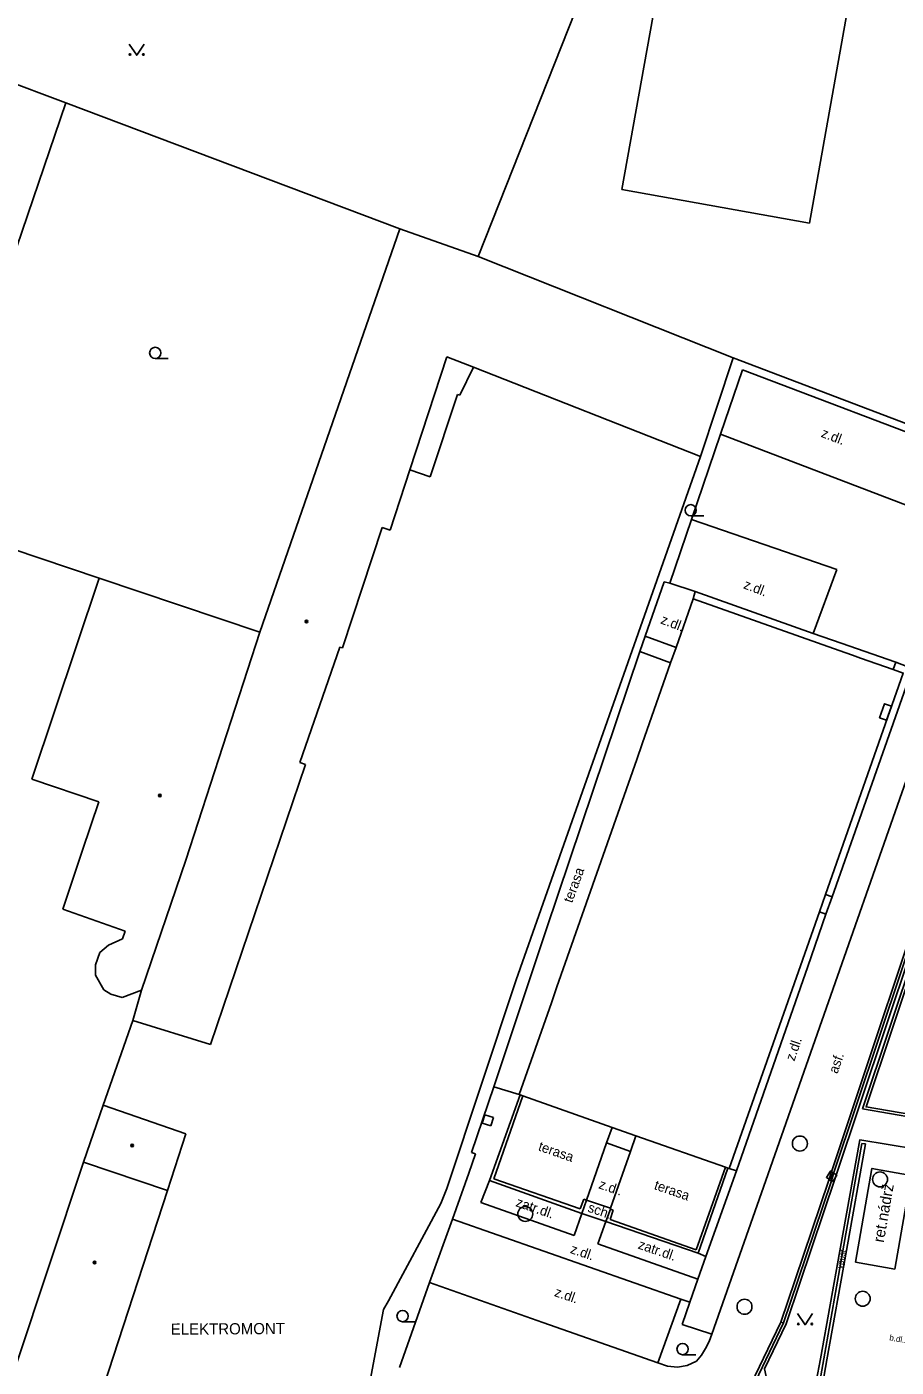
# Model space of a CAD drawing. Extents: x -596229 to -595156, y -1161237 to -1159376.
# Drawn here: x -596009.7 to -595951.6, y -1160282.9 to -1160193.2 of the extents above; entities that cross this region are included whole.
import ezdxf

# ---------------------------------------------------------------- set-up
doc = ezdxf.new("R2010")
doc.units = 0
for name, color, linetype in [('kanalizace - povrch.  znaky - skut. velikost', 7, 'Continuous'), ('Level 24', 7, 'Continuous'), ('Level 27', 7, 'Continuous'), ('Level 36', 7, 'Continuous'), ('Level 39', 7, 'Continuous'), ('neurcene site - povrch.  znaky - skut. stav', 7, 'Continuous'), ('TM - budovy zdene_ betonove - VP', 7, 'Continuous'), ('TM - chodniky - VP', 7, 'Continuous'), ('TM - komunikace - VP', 7, 'Continuous'), ('TM - letecke snimky - pomocna linie', 7, 'Continuous'), ('TM - plot drateny_ kovovy - VP', 7, 'Continuous'), ('TM - plot zdeny_ ohradni zed - VP', 7, 'Continuous'), ('TM - podezdivka plotu - VP', 7, 'Continuous'), ('TM - pomocna konstrukcni linie', 7, 'Continuous'), ('TM - popis objektu', 7, 'Continuous'), ('TM - popis povrchu', 7, 'Continuous'), ('TM - poznamka', 7, 'Continuous'), ('TM - rozhrani mezi zpev. plochami mezi sebou - VP', 7, 'Continuous'), ('TM - rozhrani ploch obecne - NP', 7, 'Continuous'), ('TM - rozhrani ploch obecne - VP', 7, 'Continuous'), ('TM - vstup do budovy - nerozlisene', 7, 'Continuous'), ('TM - vstup do budovy - zdene_ betonove', 7, 'Continuous'), ('TM - zed operna - VP', 7, 'Continuous')]:
    doc.layers.add(name, color=color, linetype=linetype)

msp = doc.modelspace()

# ---------------------------------------------------------------- linework, layer by layer
at = {"layer": 'kanalizace - povrch.  znaky - skut. velikost'}
for points in [[(-595955.92, -1160269.9), (-595948.32, -1160247.1)], [(-595948.15, -1160247.17), (-595955.76, -1160269.94)], [(-595958.55, -1160294.49), (-595956.42, -1160282.34), (-595955.15, -1160275.1), (-595953.87, -1160267.93), (-595953.64, -1160267.96)], [(-595958.33, -1160294.55), (-595956.21, -1160282.39), (-595954.91, -1160275.09), (-595953.64, -1160267.96)], [(-595956.08, -1160270.37), (-595955.92, -1160269.9)], [(-595955.92, -1160269.9), (-595955.76, -1160269.94)], [(-595955.76, -1160269.94), (-595955.9, -1160270.43)], [(-595958.34, -1160277.05), (-595956.08, -1160270.37)], [(-595955.9, -1160270.43), (-595958.15, -1160277.1)], [(-595956.08, -1160270.37), (-595955.9, -1160270.43)], [(-595959.3, -1160279.88), (-595958.34, -1160277.05)], [(-595958.15, -1160277.1), (-595959.11, -1160279.93)], [(-595959.3, -1160279.88), (-595961.87, -1160285.26)], [(-595961.69, -1160285.33), (-595959.11, -1160279.93)]]:
    msp.add_lwpolyline(points, dxfattribs=at)
at = {"layer": 'Level 24'}
msp.add_lwpolyline([(-595952.22, -1160239.622), (-595951.884, -1160238.68), (-595952.355, -1160238.512), (-595952.691, -1160239.454)], close=True, dxfattribs=at)
at = {"layer": 'Level 27'}
msp.add_line((-595956.035, -1160270.33), (-595955.765, -1160269.91), dxfattribs=at)
msp.add_lwpolyline([(-595955.825, -1160270.465), (-595955.555, -1160270.045), (-595955.975, -1160269.775), (-595956.245, -1160270.195)], close=True, dxfattribs=at)
for centre in [(-595958.02, -1160267.93), (-595952.66, -1160270.33), (-595976.38, -1160272.64), (-595953.82, -1160278.31), (-595961.72, -1160278.85)]:
    msp.add_circle(centre, 0.5, dxfattribs=at)
at = {"layer": 'Level 36'}
for p, q in [((-596001.12, -1160215.425), (-596000.245, -1160215.425)), ((-595965.32, -1160225.945), (-595964.445, -1160225.945)), ((-595984.58, -1160279.845), (-595983.705, -1160279.845)), ((-595965.86, -1160282.055), (-595964.985, -1160282.055))]:
    msp.add_line(p, q, dxfattribs=at)
for points in [[(-596002.86, -1160194.39), (-596002.36, -1160195.14), (-596001.86, -1160194.39)], [(-595958.17, -1160279.3), (-595957.67, -1160280.05), (-595957.17, -1160279.3)]]:
    msp.add_lwpolyline(points, dxfattribs=at)
for centre, radius in [((-596002.81, -1160195.09), 0.05), ((-596001.911, -1160195.09), 0.05), ((-596001.12, -1160215.05), 0.375), ((-595965.32, -1160225.57), 0.375), ((-595984.58, -1160279.47), 0.375), ((-595958.12, -1160280), 0.05), ((-595957.221, -1160280), 0.05), ((-595965.86, -1160281.68), 0.375)]:
    msp.add_circle(centre, radius, dxfattribs=at)
at = {"layer": 'Level 39'}
for centre, radius in [((-595991.01, -1160233.01), 0.09), ((-595991.01, -1160233.01), 0.0398), ((-596000.81, -1160244.65), 0.09), ((-596000.81, -1160244.65), 0.0398), ((-596002.66, -1160268.06), 0.09), ((-596002.66, -1160268.06), 0.0398), ((-596005.17, -1160275.88), 0.09), ((-596005.17, -1160275.88), 0.0398)]:
    msp.add_circle(centre, radius, dxfattribs=at)
at = {"layer": 'neurcene site - povrch.  znaky - skut. stav'}
for points in [[(-595979.08, -1160266), (-595979.26, -1160266.56)], [(-595978.5, -1160266.19), (-595979.08, -1160266)], [(-595978.68, -1160266.75), (-595978.5, -1160266.19)], [(-595979.26, -1160266.56), (-595978.68, -1160266.75)]]:
    msp.add_lwpolyline(points, dxfattribs=at)
at = {"layer": 'TM - budovy zdene_ betonove - VP'}
for points in [[(-595969.93, -1160204.12), (-595965.03, -1160176.82)], [(-595954.75, -1160191.6), (-595957.38, -1160206.37)], [(-595957.38, -1160206.37), (-595969.93, -1160204.12)], [(-595994.12, -1160233.72), (-595984.77, -1160206.74)], [(-595984.77, -1160206.74), (-595979.53, -1160208.59)], [(-595962.47, -1160215.37), (-595979.53, -1160208.59)], [(-595984.1, -1160222.88), (-595981.63, -1160215.32)], [(-595981.63, -1160215.32), (-595979.83, -1160216.01)], [(-595964.66, -1160221.97), (-595979.83, -1160216.01)], [(-595964.66, -1160221.97), (-595962.47, -1160215.37)], [(-595984.1, -1160222.88), (-595985.42, -1160226.9)], [(-595985.94, -1160226.73), (-595988.6, -1160234.78)], [(-595985.42, -1160226.9), (-595985.94, -1160226.73)], [(-596009.38, -1160243.55), (-596004.87, -1160230.11)], [(-596004.87, -1160230.11), (-595994.12, -1160233.72)], [(-595966.3, -1160234.75), (-595965.16, -1160231.5)], [(-595965.16, -1160231.5), (-595955.39, -1160234.95)], [(-595994.12, -1160233.72), (-595999.07, -1160248.97)], [(-595988.78, -1160234.72), (-595991.46, -1160242.44)], [(-595988.6, -1160234.78), (-595988.78, -1160234.72)], [(-595966.66, -1160235.78), (-595966.3, -1160234.75)], [(-595968.56, -1160241.2), (-595966.66, -1160235.78)], [(-595954.51, -1160235.26), (-595953.97, -1160235.46)], [(-595951.78, -1160236.23), (-595951.11, -1160236.46), (-595956.31, -1160251.28)], [(-595991.08, -1160242.57), (-595997.43, -1160261.31)], [(-595991.46, -1160242.44), (-595991.08, -1160242.57)], [(-595974.26, -1160257.46), (-595968.93, -1160242.25)], [(-596009.38, -1160243.55), (-596004.89, -1160245.08)], [(-596005.99, -1160248.3), (-596004.89, -1160245.08)], [(-596007.29, -1160252.26), (-596005.99, -1160248.3)], [(-595999.07, -1160248.97), (-596002.03, -1160257.67)], [(-596003.14, -1160253.73), (-596007.29, -1160252.26)], [(-595956.71, -1160252.43), (-595962.75, -1160269.6)], [(-596003.3, -1160254.23), (-596003.14, -1160253.73)], [(-596004.82, -1160255.16), (-596004.24, -1160254.67)], [(-596004.24, -1160254.67), (-596003.3, -1160254.23)], [(-596005.12, -1160255.98), (-596004.82, -1160255.16)], [(-596005.12, -1160256.67), (-596005.12, -1160255.98)], [(-596004.55, -1160257.64), (-596005.12, -1160256.67)], [(-596004.55, -1160257.64), (-596004.08, -1160257.95)], [(-596003.33, -1160258.16), (-596004.08, -1160257.95)], [(-596002.03, -1160257.67), (-596003.33, -1160258.16)], [(-596002.62, -1160259.71), (-596002.03, -1160257.67)], [(-595976.79, -1160264.66), (-595974.63, -1160258.51)], [(-595997.43, -1160261.31), (-596002.62, -1160259.71)], [(-596004.59, -1160265.36), (-596005.92, -1160269.18)], [(-596004.59, -1160265.36), (-595999.07, -1160267.28)], [(-595976.73, -1160264.68), (-595976.79, -1160264.66)], [(-595976.55, -1160264.74), (-595976.73, -1160264.68)], [(-595970.57, -1160266.85), (-595976.55, -1160264.74)], [(-596000.31, -1160271.07), (-595999.07, -1160267.28)], [(-595962.99, -1160269.51), (-595968.98, -1160267.41)], [(-596010.43, -1160282.79), (-596005.92, -1160269.18)], [(-596005.92, -1160269.18), (-596000.31, -1160271.07)], [(-595962.83, -1160269.57), (-595962.99, -1160269.51)], [(-595962.75, -1160269.6), (-595962.83, -1160269.57)], [(-596000.31, -1160271.07), (-596005.22, -1160286.18)]]:
    msp.add_lwpolyline(points, dxfattribs=at)
at = {"layer": 'TM - chodniky - VP'}
for points in [[(-595968.36, -1160233.99), (-595967.1, -1160230.36)], [(-595967.1, -1160230.36), (-595966.71, -1160230.44)], [(-595965.16, -1160231.5), (-595965.01, -1160231.01)], [(-595966.3, -1160234.75), (-595968.36, -1160233.99)], [(-595951.61, -1160235.74), (-595951.78, -1160236.23)], [(-595956.31, -1160251.28), (-595955.87, -1160251.43)], [(-595956.28, -1160252.59), (-595956.71, -1160252.43)], [(-595979.97, -1160268.54), (-595978.49, -1160264.13)], [(-595978.49, -1160264.13), (-595976.79, -1160264.66)], [(-595970.94, -1160267.89), (-595970.57, -1160266.85)], [(-595972.29, -1160271.71), (-595970.94, -1160267.89)], [(-595968.98, -1160267.41), (-595969.34, -1160268.47)], [(-595980.15, -1160269.91), (-595979.7, -1160268.63)], [(-595979.7, -1160268.63), (-595979.97, -1160268.54)], [(-595969.34, -1160268.47), (-595970.68, -1160272.26)], [(-595980.15, -1160269.91), (-595981.25, -1160272.98)], [(-595970.68, -1160272.26), (-595972.29, -1160271.71)], [(-595965.98, -1160278.34), (-595965.38, -1160278.55)]]:
    msp.add_lwpolyline(points, dxfattribs=at)
at = {"layer": 'TM - komunikace - VP'}
for points in [[(-595961.86, -1160216.17), (-595963.33, -1160220.48)], [(-595961.86, -1160216.17), (-595947.16, -1160221.76)], [(-595963.33, -1160220.48), (-595965.27, -1160226.18)], [(-595965.27, -1160226.18), (-595966.71, -1160230.44)], [(-595966.71, -1160230.44), (-595965.01, -1160231.01)], [(-595965.01, -1160231.01), (-595957.14, -1160233.81)], [(-595955.25, -1160234.47), (-595957.14, -1160233.81)], [(-595951.61, -1160235.74), (-595955.25, -1160234.47)], [(-595950.51, -1160236.15), (-595951.61, -1160235.74)], [(-595955.87, -1160251.43), (-595950.65, -1160236.61)], [(-595947.21, -1160245), (-595955.63, -1160270.18)], [(-595956.28, -1160252.59), (-595955.87, -1160251.43)], [(-595957.49, -1160256.08), (-595956.28, -1160252.59)], [(-595962.25, -1160269.76), (-595957.49, -1160256.08)], [(-595948.33, -1160268.62), (-595954.02, -1160267.69), (-595955.35, -1160275.1), (-595956.64, -1160282.33), (-595956.92, -1160283.84), (-595957.09, -1160284.33), (-595957.33, -1160284.67), (-595957.72, -1160285.03), (-595958.17, -1160285.27), (-595958.68, -1160285.29), (-595959.56, -1160284.99), (-595959.93, -1160284.59), (-595960.13, -1160284.13), (-595960.38, -1160283)], [(-595964.3, -1160275.48), (-595962.25, -1160269.76)], [(-595955.63, -1160270.18), (-595958.02, -1160277.28)], [(-595982.79, -1160277.23), (-595981.25, -1160272.98)], [(-595981.25, -1160272.98), (-595965.98, -1160278.34)], [(-595964.84, -1160277), (-595964.3, -1160275.48)], [(-595965.38, -1160278.55), (-595964.84, -1160277)], [(-595984.79, -1160282.9), (-595982.79, -1160277.23)], [(-595958.02, -1160277.28), (-595958.94, -1160279.99)], [(-595967.51, -1160282.6), (-595965.98, -1160278.34)], [(-595965.38, -1160278.55), (-595965.89, -1160280.03)], [(-595965.89, -1160280.03), (-595963.91, -1160280.69)], [(-595963.91, -1160280.69), (-595964.09, -1160281.18), (-595964.32, -1160281.65), (-595964.6, -1160282.09), (-595964.94, -1160282.49)], [(-595958.94, -1160279.99), (-595960.38, -1160283)], [(-595964.94, -1160282.49), (-595965.55, -1160282.77), (-595966.21, -1160282.88), (-595966.88, -1160282.82), (-595967.51, -1160282.6)]]:
    msp.add_lwpolyline(points, dxfattribs=at)
at = {"layer": 'TM - letecke snimky - pomocna linie'}
msp.add_lwpolyline([(-596004.87, -1160230.11), (-596016.59, -1160226.17)], dxfattribs=at)
at = {"layer": 'TM - plot drateny_ kovovy - VP'}
for points in [[(-595979.53, -1160208.59), (-595966.1, -1160174.65)], [(-596036.94, -1160227.72), (-596031.52, -1160210.68), (-596024.68, -1160191.73), (-596007.09, -1160198.32)], [(-596016.59, -1160226.17), (-596007.09, -1160198.32)], [(-596007.09, -1160198.32), (-595984.77, -1160206.74)]]:
    msp.add_lwpolyline(points, dxfattribs=at)
at = {"layer": 'TM - plot zdeny_ ohradni zed - VP'}
for points in [[(-595962.47, -1160215.37), (-595940.14, -1160223.88)], [(-595976.98, -1160256.97), (-595964.66, -1160221.97)], [(-595948.39, -1160266.37), (-595953.59, -1160265.48), (-595946.55, -1160244.43), (-595944.66, -1160244.75)], [(-595981.62, -1160270.93), (-595976.98, -1160256.97)], [(-596004.59, -1160265.36), (-596002.62, -1160259.71)], [(-595982.02, -1160271.95), (-595981.62, -1160270.93)], [(-595985.52, -1160278.45), (-595982.02, -1160271.95)], [(-595985.85, -1160279.03), (-595985.52, -1160278.45)], [(-595987.91, -1160289.96), (-595985.85, -1160279.03)]]:
    msp.add_lwpolyline(points, dxfattribs=at)
at = {"layer": 'TM - podezdivka plotu - VP'}
for points in [[(-595946.67, -1160244.23), (-595953.83, -1160265.62)], [(-595978.78, -1160270.4), (-595976.73, -1160264.68)], [(-595953.83, -1160265.62), (-595948.42, -1160266.55)], [(-595964.82, -1160275.27), (-595962.83, -1160269.57)], [(-595972.59, -1160272.6), (-595978.78, -1160270.4)], [(-595972.29, -1160271.71), (-595972.59, -1160272.6)], [(-595972.29, -1160271.71), (-595972.47, -1160271.65)], [(-595970.68, -1160272.31), (-595971, -1160273.15)], [(-595970.5, -1160272.39), (-595970.68, -1160272.31)], [(-595964.82, -1160275.27), (-595971, -1160273.15)]]:
    msp.add_lwpolyline(points, dxfattribs=at)
at = {"layer": 'TM - pomocna konstrukcni linie'}
msp.add_lwpolyline([(-595959.3, -1160279.88), (-595959.11, -1160279.93)], dxfattribs=at)
at = {"layer": 'TM - rozhrani mezi zpev. plochami mezi sebou - VP'}
for points in [[(-595963.33, -1160220.48), (-595948.68, -1160226.08)], [(-595965.27, -1160226.18), (-595955.54, -1160229.53)], [(-595957.14, -1160233.81), (-595955.54, -1160229.53)], [(-595955.51, -1160256.73), (-595948.68, -1160237.3)], [(-595960.29, -1160270.4), (-595955.51, -1160256.73)], [(-595979.35, -1160271.87), (-595978.78, -1160270.4)], [(-595963.91, -1160280.69), (-595960.29, -1160270.4)], [(-595973.1, -1160274.09), (-595979.35, -1160271.87)], [(-595972.59, -1160272.6), (-595973.1, -1160274.09)], [(-595971.52, -1160274.64), (-595971, -1160273.15)], [(-595964.84, -1160277), (-595971.52, -1160274.64)], [(-595982.79, -1160277.23), (-595975.21, -1160279.9)], [(-595975.21, -1160279.9), (-595967.51, -1160282.6)]]:
    msp.add_lwpolyline(points, dxfattribs=at)
at = {"layer": 'TM - rozhrani ploch obecne - NP'}
for points in [[(-595951.66, -1160276.33), (-595954.29, -1160275.86), (-595953.2, -1160269.6), (-595950.57, -1160270.07)], [(-595951.66, -1160276.33), (-595950.57, -1160270.07)]]:
    msp.add_lwpolyline(points, dxfattribs=at)
at = {"layer": 'TM - rozhrani ploch obecne - VP'}
for points in [[(-595979.83, -1160216.01), (-595980.76, -1160217.88)], [(-595980.91, -1160217.82), (-595982.73, -1160223.33)], [(-595980.76, -1160217.88), (-595980.91, -1160217.82)], [(-595982.73, -1160223.33), (-595984.1, -1160222.88)], [(-595968.36, -1160233.99), (-595968.71, -1160235.03)], [(-595974.99, -1160253.64), (-595968.71, -1160235.03)], [(-595968.71, -1160235.03), (-595966.66, -1160235.78)], [(-595978.49, -1160264.13), (-595974.99, -1160253.64)], [(-595969.34, -1160268.47), (-595970.94, -1160267.89)], [(-595962.25, -1160269.76), (-595962.75, -1160269.6)], [(-595972.59, -1160272.6), (-595971, -1160273.15)], [(-595970.68, -1160272.31), (-595970.68, -1160272.26)], [(-595964.82, -1160275.27), (-595964.3, -1160275.48)]]:
    msp.add_lwpolyline(points, dxfattribs=at)
at = {"layer": 'TM - vstup do budovy - nerozlisene'}
for points in [[(-595956.31, -1160251.28), (-595956.71, -1160252.43)], [(-595974.26, -1160257.46), (-595974.63, -1160258.51)], [(-595968.98, -1160267.41), (-595970.57, -1160266.85)]]:
    msp.add_lwpolyline(points, dxfattribs=at)
at = {"layer": 'TM - vstup do budovy - zdene_ betonove'}
for points in [[(-595955.39, -1160234.95), (-595954.51, -1160235.26)], [(-595953.97, -1160235.46), (-595951.78, -1160236.23)], [(-595968.56, -1160241.2), (-595968.93, -1160242.25)]]:
    msp.add_lwpolyline(points, dxfattribs=at)
at = {"layer": 'TM - zed operna - VP'}
for points in [[(-595976.55, -1160264.74), (-595978.49, -1160270.29)], [(-595964.95, -1160275.04), (-595962.99, -1160269.51)], [(-595972.71, -1160272.3), (-595978.49, -1160270.29)], [(-595972.47, -1160271.65), (-595972.71, -1160272.3)], [(-595970.5, -1160272.39), (-595970.71, -1160273.02)], [(-595970.71, -1160273.02), (-595964.95, -1160275.04)]]:
    msp.add_lwpolyline(points, dxfattribs=at)

# ---------------------------------------------------------------- texts
at = {"layer": 'TM - popis objektu'}
for s, rotation, p in [('ret.nádrž', 80.12261, (-595952.41, -1160274.59)), ('ELEKTROMONT', 0.33609, (-596000.08, -1160280.72))]:
    msp.add_text(s, height=0.75, rotation=rotation, dxfattribs=at).set_placement(p)
at = {"layer": 'TM - popis povrchu'}
for s, height, rotation, p in [('z.dl.', 0.65, 339, (-595956.65, -1160220.65)), ('z.dl.', 0.65, 339, (-595961.84, -1160230.78)), ('z.dl.', 0.65, 339, (-595967.38, -1160233.13)), ('z.dl.', 0.65, 71, (-595958.39, -1160262.46)), ('asf.', 0.65, 71, (-595955.51, -1160263.3)), ('z.dl.', 0.65, 341, (-595971.52, -1160270.91)), ('zatr.dl.', 0.65, 341, (-595977.06, -1160272.11)), ('zatr.dl.', 0.65, 341, (-595968.89, -1160274.94)), ('z.dl.', 0.65, 341, (-595973.42, -1160275.24)), ('z.dl.', 0.65, 341, (-595974.48, -1160278.12)), ('b.dl.20x10', 0.4, 349.84466, (-595952.06, -1160281.09))]:
    msp.add_text(s, height=height, rotation=rotation, dxfattribs=at).set_placement(p)
at = {"layer": 'TM - poznamka'}
for s, height, rotation, p in [('terasa', 0.65, 69.78302, (-595973.25, -1160251.88)), ('terasa', 0.65, 341, (-595975.56, -1160268.38)), ('terasa', 0.65, 341, (-595967.81, -1160270.97)), ('sch.', 0.65, 341, (-595972.25, -1160272.47)), ('vpust', 0.4, 78.76661, (-595955.18, -1160276.33))]:
    msp.add_text(s, height=height, rotation=rotation, dxfattribs=at).set_placement(p)

doc.saveas('drawing.dxf')
